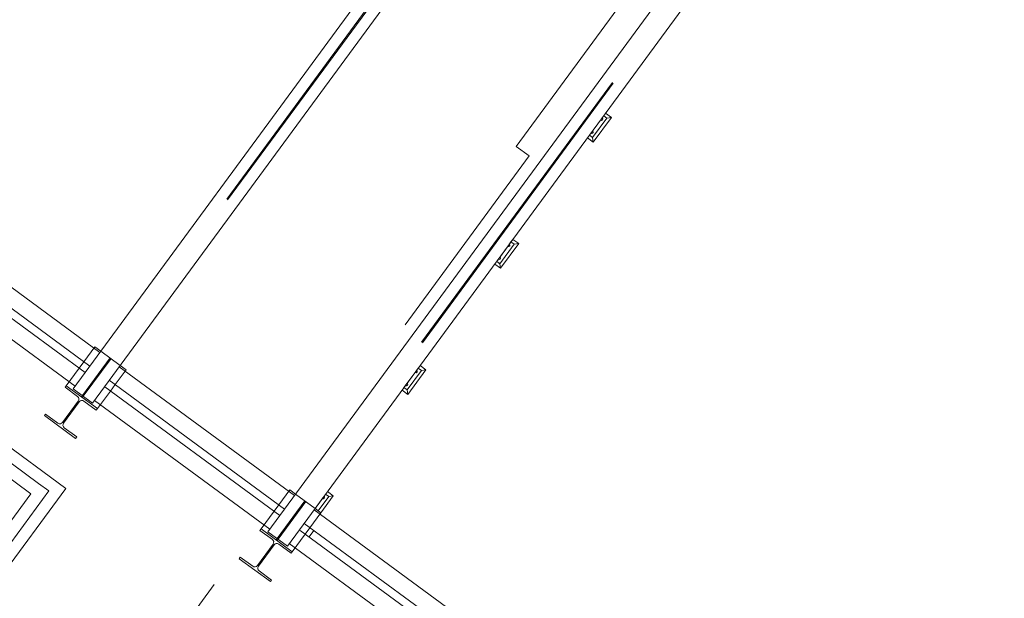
# Model space of a CAD drawing. Header units: metres. Extents: x 135583 to 135939, y 457896 to 458258.
# Tile 409 of 599: x 135823.29 to 135829.4, y 457956.98 to 457960.57. Entities that reach past the tile are written whole.
import ezdxf

# ---------------------------------------------------------------- set-up
doc = ezdxf.new("R2010")
doc.units = ezdxf.units.M
doc.linetypes.add('Hidden', pattern=[4, 2, -2])
doc.layers.add('NIEUWE INSTALLATIE', color=250, linetype='Continuous', lineweight=0)

msp = doc.modelspace()

# ---------------------------------------------------------------- linework, layer by layer
at = {"layer": 'NIEUWE INSTALLATIE'}
for p, q in [((135823.5806, 457957.6643), (135802.7806, 457972.9456)), ((135828.0738, 457964.337), (135823.626, 457958.2829)), ((135823.7469, 457958.1941), (135828.1947, 457964.2482)), ((135829.2827, 457963.4489), (135824.8349, 457957.3948)), ((135824.9557, 457957.306), (135829.4036, 457963.3601)), ((135823.7918, 457958.5086), (135821.0115, 457960.5512)), ((135820.9493, 457960.4666), (135823.7296, 457958.4239)), ((135820.9197, 457960.4263), (135823.7, 457958.3836)), ((135823.6379, 457958.299), (135820.8576, 457960.3417)), ((135826.8491, 457959.8414), (135826.9379, 457959.9623)), ((135826.9658, 457959.9665), (135826.8533, 457959.8134)), ((135826.9379, 457959.9623), (135826.918, 457959.9769)), ((135826.9298, 457959.993), (135826.9658, 457959.9665)), ((135826.9379, 457959.9623), (135826.9658, 457959.9665)), ((135826.8533, 457959.8134), (135826.8173, 457959.8399)), ((135826.8292, 457959.856), (135826.8491, 457959.8414)), ((135826.8533, 457959.8134), (135826.8491, 457959.8414)), ((135826.2739, 457959.0585), (135826.3627, 457959.1794)), ((135826.3907, 457959.1837), (135826.2782, 457959.0305)), ((135826.3627, 457959.1794), (135826.3428, 457959.194)), ((135826.3547, 457959.2101), (135826.3907, 457959.1837)), ((135826.3627, 457959.1794), (135826.3907, 457959.1837)), ((135826.2782, 457959.0305), (135826.2422, 457959.057)), ((135826.254, 457959.0731), (135826.2739, 457959.0585)), ((135826.2782, 457959.0305), (135826.2739, 457959.0585)), ((135823.7615, 457958.5433), (135823.6934, 457958.4506)), ((135823.7615, 457958.5433), (135823.6934, 457958.4506)), ((135823.7615, 457958.5433), (135823.7977, 457958.5166)), ((135823.7615, 457958.5433), (135823.7977, 457958.5166)), ((135823.9186, 457958.4278), (135823.9549, 457958.4012)), ((135823.9186, 457958.4278), (135823.9549, 457958.4012)), ((135825.7795, 457958.4273), (135825.8155, 457958.4008)), ((135823.6638, 457958.4103), (135823.5839, 457958.3015)), ((135823.6638, 457958.4103), (135823.5839, 457958.3015)), ((135823.8868, 457958.3085), (135823.9549, 457958.4012)), ((135823.8868, 457958.3085), (135823.9549, 457958.4012)), ((135825.0006, 457957.6205), (135823.9127, 457958.4198)), ((135825.6987, 457958.2756), (135825.7876, 457958.3965)), ((135825.8155, 457958.4008), (135825.703, 457958.2477)), ((135825.7876, 457958.3965), (135825.7677, 457958.4111)), ((135825.7876, 457958.3965), (135825.8155, 457958.4008)), ((135823.8505, 457958.3351), (135824.9385, 457957.5358)), ((135823.5839, 457958.3015), (135823.5767, 457958.2918)), ((135823.5767, 457958.2918), (135823.6535, 457958.2354)), ((135823.7773, 457958.1594), (135823.5839, 457958.3015)), ((135823.7469, 457958.1941), (135823.626, 457958.2829)), ((135823.7773, 457958.1594), (135823.8572, 457958.2682)), ((135823.7773, 457958.1594), (135823.8572, 457958.2682)), ((135823.8222, 457958.2939), (135824.9089, 457957.4955)), ((135825.703, 457958.2477), (135825.667, 457958.2741)), ((135825.6789, 457958.2903), (135825.6987, 457958.2756)), ((135825.703, 457958.2477), (135825.6987, 457958.2756)), ((135823.658, 457958.2061), (135823.5609, 457958.0739)), ((135823.5669, 457958.0695), (135823.664, 457958.2016)), ((135823.6934, 457958.2061), (135823.7702, 457958.1497)), ((135824.8467, 457957.4109), (135823.7588, 457958.2102)), ((135823.4548, 457958.1258), (135823.4477, 457958.1161)), ((135823.5315, 457958.0694), (135823.4548, 457958.1258)), ((135823.7702, 457958.1497), (135823.7773, 457958.1594)), ((135823.4477, 457958.1161), (135823.6411, 457957.974)), ((135823.6482, 457957.9837), (135823.5714, 457958.0401)), ((135823.6411, 457957.974), (135823.6482, 457957.9837)), ((135820.2413, 457953.1191), (135823.5806, 457957.6643)), ((135824.9703, 457957.6552), (135824.9022, 457957.5625)), ((135824.9703, 457957.6552), (135824.9022, 457957.5625)), ((135824.9703, 457957.6552), (135825.0066, 457957.6285)), ((135824.9703, 457957.6552), (135825.0066, 457957.6285)), ((135825.2044, 457957.6444), (135825.2404, 457957.6179)), ((135825.1473, 457957.5251), (135825.2124, 457957.6137)), ((135825.2404, 457957.6179), (135825.1634, 457957.5133)), ((135825.2124, 457957.6137), (135825.1925, 457957.6283)), ((135825.2124, 457957.6137), (135825.2404, 457957.6179)), ((135824.8726, 457957.5222), (135824.7927, 457957.4134)), ((135824.8726, 457957.5222), (135824.7927, 457957.4134)), ((135825.0956, 457957.4204), (135825.1637, 457957.5131)), ((135825.0956, 457957.4204), (135825.1637, 457957.5131)), ((135827.7605, 457955.5928), (135825.1215, 457957.5316)), ((135825.1274, 457957.5397), (135825.1637, 457957.5131)), ((135825.1274, 457957.5397), (135825.1637, 457957.5131)), ((135824.7927, 457957.4134), (135824.7856, 457957.4037)), ((135824.7856, 457957.4037), (135824.8623, 457957.3473)), ((135824.9861, 457957.2713), (135824.7927, 457957.4134)), ((135824.9557, 457957.306), (135824.8349, 457957.3948)), ((135825.035, 457957.4029), (135827.6688, 457955.4679)), ((135825.0594, 457957.447), (135827.6984, 457955.5082)), ((135824.9861, 457957.2713), (135825.066, 457957.3801)), ((135824.9861, 457957.2713), (135825.066, 457957.3801)), ((135824.8668, 457957.318), (135824.7697, 457957.1858)), ((135824.7758, 457957.1814), (135824.8729, 457957.3135)), ((135824.9022, 457957.318), (135824.979, 457957.2616)), ((135827.6066, 457955.3833), (135824.9676, 457957.3221)), ((135824.979, 457957.2616), (135824.9861, 457957.2713)), ((135824.6636, 457957.2377), (135824.6565, 457957.228)), ((135824.6565, 457957.228), (135824.8499, 457957.0859)), ((135824.7404, 457957.1813), (135824.6636, 457957.2377)), ((135824.857, 457957.0956), (135824.7803, 457957.152)), ((135824.8499, 457957.0859), (135824.857, 457957.0956))]:
    msp.add_line(p, q, dxfattribs=at)
at = {"layer": 'NIEUWE INSTALLATIE', "linetype": 'Hidden'}
for p, q in [((135802.7967, 457972.8407), (135823.4113, 457957.6956)), ((135802.7967, 457972.8407), (135823.4113, 457957.6956)), ((135823.3639, 457957.6311), (135802.8138, 457972.7289)), ((135823.3639, 457957.6311), (135802.8138, 457972.7289)), ((135828.1314, 457964.2947), (135823.6836, 457958.2406)), ((135828.1371, 457964.2905), (135823.6893, 457958.2364)), ((135826.375, 457959.7873), (135829.0986, 457963.4944)), ((135826.375, 457959.7873), (135829.0986, 457963.4944)), ((135829.3403, 457963.4066), (135824.8924, 457957.3525)), ((135829.346, 457963.4024), (135824.8982, 457957.3483)), ((135826.4556, 457959.7281), (135826.375, 457959.7873)), ((135826.4556, 457959.7281), (135826.375, 457959.7873)), ((135820.9494, 457952.2334), (135826.4556, 457959.7281)), ((135820.9494, 457952.2334), (135826.4556, 457959.7281)), ((135826.3266, 457959.172), (135826.254, 457959.0731)), ((135826.3627, 457959.1794), (135826.2739, 457959.0585)), ((135826.2739, 457959.0585), (135826.3627, 457959.1794)), ((135826.2782, 457959.0305), (135826.3907, 457959.1837)), ((135826.3334, 457959.167), (135826.3266, 457959.172)), ((135826.3428, 457959.194), (135826.3297, 457959.1762)), ((135826.3297, 457959.1762), (135826.3367, 457959.1754)), ((135826.3367, 457959.1754), (135826.3334, 457959.167)), ((135826.3547, 457959.2101), (135826.3428, 457959.194)), ((135826.3428, 457959.194), (135826.3627, 457959.1794)), ((135826.3627, 457959.1794), (135826.3428, 457959.194)), ((135826.3907, 457959.1837), (135826.3547, 457959.2101)), ((135826.3627, 457959.1794), (135826.3907, 457959.1837)), ((135826.3907, 457959.1837), (135826.3627, 457959.1794)), ((135826.254, 457959.0731), (135826.2666, 457959.0638)), ((135826.2666, 457959.0638), (135826.2739, 457959.0585)), ((135826.2739, 457959.0585), (135826.2782, 457959.0305)), ((135823.7978, 457958.5166), (135823.9186, 457958.4278)), ((135823.7978, 457958.5166), (135823.9186, 457958.4278)), ((135823.7978, 457958.5166), (135823.9186, 457958.4278)), ((135823.7978, 457958.5166), (135823.9186, 457958.4278)), ((135823.6934, 457958.4505), (135823.6638, 457958.4103)), ((135823.6934, 457958.4505), (135823.6638, 457958.4103)), ((135823.6934, 457958.4505), (135823.6638, 457958.4103)), ((135823.6934, 457958.4505), (135823.6638, 457958.4103)), ((135823.8552, 457958.4744), (135823.6835, 457958.2408)), ((135823.8552, 457958.4744), (135823.6835, 457958.2408)), ((135823.8552, 457958.4744), (135823.6835, 457958.2408)), ((135823.8552, 457958.4744), (135823.6835, 457958.2408)), ((135823.8612, 457958.47), (135823.6895, 457958.2363)), ((135823.8612, 457958.47), (135823.6895, 457958.2363)), ((135823.8612, 457958.47), (135823.6895, 457958.2363)), ((135823.8612, 457958.47), (135823.6895, 457958.2363)), ((135825.7515, 457958.3891), (135825.6789, 457958.2903)), ((135825.6987, 457958.2756), (135825.7876, 457958.3965)), ((135825.7615, 457958.3925), (135825.7515, 457958.3891)), ((135825.7515, 457958.3891), (135825.7582, 457958.3842)), ((135825.7582, 457958.3842), (135825.7515, 457958.3891)), ((135825.7677, 457958.4111), (135825.7546, 457958.3933)), ((135825.7546, 457958.3933), (135825.7615, 457958.3925)), ((135825.7582, 457958.3842), (135825.7615, 457958.3925)), ((135825.7615, 457958.3925), (135825.7582, 457958.3842)), ((135825.7876, 457958.3965), (135825.7677, 457958.4111)), ((135823.8572, 457958.2682), (135823.8868, 457958.3084)), ((135823.8572, 457958.2682), (135823.8868, 457958.3084)), ((135823.8572, 457958.2682), (135823.8868, 457958.3084)), ((135823.8572, 457958.2682), (135823.8868, 457958.3084)), ((135825.6789, 457958.2903), (135825.685, 457958.2857)), ((135825.685, 457958.2857), (135825.6987, 457958.2756)), ((135823.6835, 457958.2407), (135823.6775, 457958.2327)), ((135823.6835, 457958.2407), (135823.6775, 457958.2327)), ((135823.6895, 457958.2363), (135823.6836, 457958.2282)), ((135823.6895, 457958.2363), (135823.6836, 457958.2282)), ((135823.4113, 457957.6956), (135823.4757, 457957.6482)), ((135823.4113, 457957.6956), (135823.4757, 457957.6482)), ((135823.4757, 457957.6482), (135820.2726, 457953.2884)), ((135823.4757, 457957.6482), (135820.2726, 457953.2884)), ((135820.2082, 457953.3358), (135823.3639, 457957.6311)), ((135820.2082, 457953.3358), (135823.3639, 457957.6311)), ((135825.064, 457957.5863), (135824.8923, 457957.3527)), ((135825.064, 457957.5863), (135824.8923, 457957.3527)), ((135825.07, 457957.5819), (135824.8984, 457957.3482)), ((135825.07, 457957.5819), (135824.8984, 457957.3482)), ((135825.0066, 457957.6285), (135825.1274, 457957.5397)), ((135825.0066, 457957.6285), (135825.1274, 457957.5397)), ((135825.1753, 457957.6048), (135825.1274, 457957.5397)), ((135825.1473, 457957.5251), (135825.2124, 457957.6137)), ((135825.1783, 457957.6048), (135825.1753, 457957.6048)), ((135825.1833, 457957.61), (135825.1783, 457957.6048)), ((135825.1783, 457957.6048), (135825.183, 457957.6013)), ((135825.1844, 457957.6048), (135825.1783, 457957.6048)), ((135825.183, 457957.6013), (135825.1831, 457957.6013)), ((135825.1831, 457957.6013), (135825.1833, 457957.61)), ((135825.1925, 457957.6283), (135825.1833, 457957.61)), ((135825.1833, 457957.61), (135825.1844, 457957.6048)), ((135825.2124, 457957.6137), (135825.1925, 457957.6283)), ((135824.9022, 457957.5624), (135824.8726, 457957.5222)), ((135824.9022, 457957.5624), (135824.8726, 457957.5222)), ((135825.1274, 457957.5397), (135825.1473, 457957.5251)), ((135825.0661, 457957.3801), (135825.0956, 457957.4203)), ((135825.0661, 457957.3801), (135825.0956, 457957.4203)), ((135825.0899, 457957.3626), (135825.1195, 457957.4028)), ((135825.0899, 457957.3626), (135825.1195, 457957.4028)), ((135824.8923, 457957.3526), (135824.8864, 457957.3446)), ((135824.8923, 457957.3526), (135824.8864, 457957.3446)), ((135824.8983, 457957.3482), (135824.8924, 457957.3401)), ((135824.8983, 457957.3482), (135824.8924, 457957.3401))]:
    msp.add_line(p, q, dxfattribs=at)
at = {"layer": 'NIEUWE INSTALLATIE'}
for centre, major_axis, start_param, end_param in [((135826.9029, 457959.9569), (0.00533, 0.00725), 4.712389, 6.283185), ((135826.9029, 457959.9569), (0.00533, 0.00725), 3.141593, 4.712389), ((135826.8437, 457959.8763), (0.0089, 0.00136), 3.926991, 5.497787), ((135826.8437, 457959.8763), (0.0089, 0.00136), 5.497787, 7.068584), ((135826.3278, 457959.174), (0.00533, 0.00725), 3.141593, 4.712389), ((135826.3278, 457959.174), (0.00533, 0.00725), 4.712389, 6.283185), ((135826.2686, 457959.0935), (0.0089, 0.00136), 5.497787, 7.068584), ((135826.2686, 457959.0935), (0.0089, 0.00136), 3.926991, 5.497787), ((135825.7526, 457958.3912), (0.00533, 0.00725), 3.141593, 4.712389), ((135825.7526, 457958.3912), (0.00533, 0.00725), 4.712389, 6.283185), ((135825.6934, 457958.3106), (0.0089, 0.00136), 3.926991, 5.497787), ((135825.6934, 457958.3106), (0.0089, 0.00136), 5.497787, 7.068584), ((135823.6411, 457958.2185), (-0.0079, 0.0195), 3.695167, 5.265963), ((135823.681, 457958.1892), (-0.0136, 0.016), 4.944213, 6.515009), ((135823.544, 457958.0863), (0.0169, -0.0124), 4.712389, 6.283185), ((135823.5839, 457958.057), (-0.0079, 0.0195), 0.553574, 2.124371), ((135825.1775, 457957.6083), (0.00533, 0.00725), 3.141593, 4.712389), ((135825.1775, 457957.6083), (0.00533, 0.00725), 4.712389, 6.283185), ((135824.8499, 457957.3304), (-0.0079, 0.0195), 3.695167, 5.265963), ((135824.8898, 457957.3011), (-0.0136, 0.016), 4.944213, 6.515009), ((135824.7528, 457957.1982), (0.0169, -0.0124), 4.712389, 6.283185), ((135824.7927, 457957.1689), (-0.0079, 0.0195), 0.553574, 2.124371)]:
    msp.add_ellipse(centre, major_axis=major_axis, ratio=1, start_param=start_param, end_param=end_param, dxfattribs=at)

doc.saveas('drawing.dxf')
